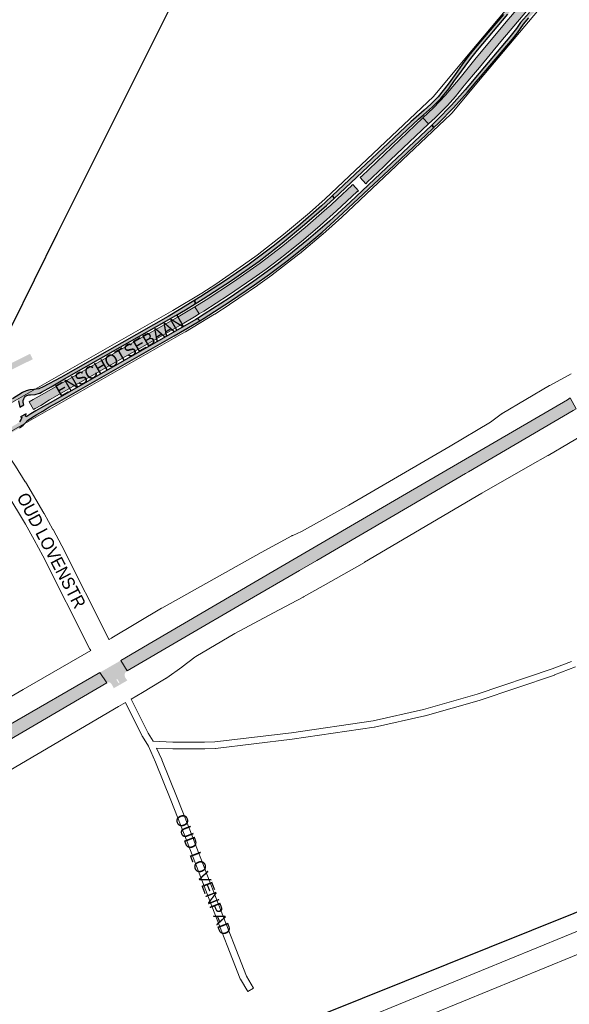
# Paper-space layout 'Layout1' of a CAD drawing. Header units: metres. Extents: x 123097 to 144122, y 392739 to 407589.
# Tile 360 of 510: x 136247 to 136581, y 397360 to 397957. Entities that reach past the tile are written whole.
import ezdxf
from ezdxf.enums import TextEntityAlignment as Align

# ---------------------------------------------------------------- set-up
doc = ezdxf.new("R2010")
doc.units = ezdxf.units.M
doc.header["$MEASUREMENT"] = 0
for name, color, linetype, lineweight in [('gs-anno-wegen algemeen tekst', 7, 'Continuous', 0), ('gs-knt-aanvullende hoofdweg', 7, 'Continuous', 0), ('gs-knt-hoofdweg', 7, 'Continuous', 0), ('gs-knt-paden', 7, 'Continuous', 0), ('gs-knt-spoorlijn', 7, 'Continuous', 30), ('gs-knt-wegen algemeen', 7, 'Continuous', 0), ('gs-symb-viaduct', 7, 'Continuous', 0), ('ir-ARC-asfalt-hoofdwegen-te inspecteren', 5, 'Continuous', 0), ('ir-ARC-fietspaden naastliggend- te inspecteren', 1, 'Continuous', 0)]:
    doc.layers.add(name, color=color, linetype=linetype, lineweight=lineweight)
doc.styles.add('Style-Arial', font='arial.ttf')

# ---------------------------------------------------------------- blocks, each defined once
blk = doc.blocks.new('gg0-viaduct_6')
at = {"layer": 'gs-symb-viaduct', "linetype": 'Continuous'}
blk.add_hatch(color=7, dxfattribs=at).paths.add_polyline_path([(-55.76, -16.89), (-58, -14), (-40, 0), (40, 0), (58, -14), (55.76, -16.89), (38.75, -3.66), (-38.75, -3.66)])

psp = doc.layouts.get("Layout1")

# ---------------------------------------------------------------- hatches: boundary and pattern name
at = {"layer": 'ir-ARC-asfalt-hoofdwegen-te inspecteren', "linetype": 'Continuous', "lineweight": 13}
for points in [[(136515.99, 397916.16), (136519.061, 397919.815), (136522.536, 397923.95), (136526.106, 397928.198), (136539.05, 397943.79), (136584.153, 397997.174), (136586.541, 398000), (136588.015, 398001.744), (136602.56, 398018.96), (136621.69, 398041.08), (136659.091, 398084.051), (136655.275, 398087.352), (136618.41, 398045.09), (136613.702, 398039.667), (136599.97, 398023.85), (136583.074, 398003.863), (136579.808, 398000), (136576.304, 397995.855), (136554.87, 397970.5), (136546.957, 397961.241), (136545.08, 397959.045), (136543.35, 397957.02), (136523.3, 397933.03), (136514.375, 397921.813), (136512.28, 397919.18), (136505.516, 397911.242), (136498.332, 397903.682), (136491.862, 397897.569), (136495.332, 397893.892), (136499.213, 397897.554), (136501.72, 397899.92), (136506.777, 397905.064), (136511.539, 397910.483)], [(136468.079, 397868.171), (136471.958, 397871.832), (136495.332, 397893.892), (136491.862, 397897.569), (136454.577, 397862.05), (136454.501, 397862.118), (136453.846, 397861.506), (136457.269, 397857.669), (136457.927, 397858.276), (136457.865, 397858.357)], [(136409.084, 397815.295), (136419.447, 397823.65), (136429.581, 397832.281), (136439.48, 397841.181), (136451.992, 397852.859), (136452.062, 397852.801), (136452.737, 397853.422), (136449.303, 397857.25), (136448.64, 397856.651), (136448.696, 397856.562), (136439.986, 397848.553), (136435.94, 397844.73), (136433.566, 397842.563), (136420.472, 397831.089), (136406.993, 397820.068), (136393.146, 397809.515), (136376.992, 397798.153), (136360.485, 397787.31), (136353.615, 397783.014), (136356.209, 397778.73), (136359.079, 397780.495), (136374.056, 397790.121), (136388.75, 397800.173), (136396.725, 397805.912), (136404.584, 397811.807)], [(136277.091, 397739.091), (136260.94, 397729.946), (136255.623, 397726.935), (136253.078, 397725.494), (136255.663, 397720.713), (136256.678, 397721.317), (136260.138, 397723.295), (136265.504, 397726.585), (136340.32, 397769.27), (136346.853, 397773.077), (136353.338, 397776.964), (136356.209, 397778.73), (136353.615, 397783.014), (136348.59, 397779.95), (136343.536, 397776.934)], [(136308.793, 397568.74), (136312.471, 397562.363), (136347.459, 397582.71), (136382.919, 397603.384), (136416.943, 397623.192), (136427.528, 397629.354), (136484.954, 397662.84), (136517.725, 397681.977), (136519.43, 397682.973), (136541.985, 397696.144), (136582.996, 397720.275), (136584.812, 397721.299), (136581.241, 397727.779), (136579.486, 397726.692), (136481.865, 397669.842), (136403.346, 397623.965), (136366.254, 397602.334), (136328.365, 397580.218)], [(136300.126, 397555.204), (136295.865, 397561.3), (136295.029, 397560.706), (136241.866, 397530.062), (136161.342, 397482.899), (136147.85, 397475.002), (136144.963, 397473.29), (136110.462, 397452.754), (136082.671, 397436.439), (136075.499, 397432.248), (136069.642, 397428.826), (136068.741, 397428.299), (136062.854, 397424.872), (136040.505, 397411.798), (136034.114, 397408.045), (136007.949, 397392.636), (135990.491, 397382.282), (135990.177, 397382.815), (135977.857, 397377.614), (135976.945, 397377.208), (135976.183, 397376.835), (135981.191, 397368.396), (135984.372, 397370.256), (135998.017, 397376.325), (136001.725, 397377.974), (136001.929, 397378.082), (136015.236, 397385.619), (136016.229, 397386.182), (136016.412, 397386.276), (136024.407, 397393.98), (136041.407, 397403.997), (136057.047, 397413.204), (136063.869, 397417.178), (136067.063, 397419.038), (136069.677, 397420.561), (136076.269, 397424.401), (136076.815, 397424.72), (136086.846, 397430.542), (136091.553, 397433.292), (136157.176, 397471.631), (136241.16, 397520.599)]]:
    psp.add_hatch(color=5, dxfattribs=at).paths.add_polyline_path(points, flags=0)
h = psp.add_hatch(color=5, dxfattribs=at)
h.paths.add_polyline_path([(136304.397, 397551.844), (136304.117, 397552.546), (136304.018, 397552.749), (136302.946, 397554.497), (136302.473, 397554.989), (136301.872, 397555.314), (136300.988, 397555.438), (136300.126, 397555.204), (136295.865, 397561.3), (136308.793, 397568.74), (136312.471, 397562.363), (136312.38, 397562.31), (136311.525, 397561.525), (136311.043, 397560.47), (136311.008, 397559.31), (136311.427, 397558.227), (136312.038, 397557.313), (136312.166, 397557.143), (136312.649, 397556.561)])
h.paths.add_polyline_path([(136307.715, 397554.864), (136307.299, 397554.98), (136306.089, 397557.034), (136306.187, 397557.464), (136306.615, 397557.358), (136307.815, 397555.284)], flags=16)
at = {"layer": 'ir-ARC-fietspaden naastliggend- te inspecteren', "linetype": 'Continuous', "lineweight": 30}
for points in [[(136689.61, 398130.832), (136688.121, 398132.152), (136686.64, 398130.48), (136614.94, 398048.15), (136577.834, 398004.249), (136574.535, 398000.345), (136574.243, 398000), (136543.452, 397963.569), (136540.704, 397960.318), (136523.43, 397939.88), (136519.65, 397935.3), (136515.62, 397929.9), (136511.405, 397923.912), (136507.18, 397917.91), (136501.2, 397910.24), (136496.61, 397905.8), (136492.53, 397902.14), (136484.53, 397895.17), (136437.005, 397850.536), (136438.015, 397848.791), (136489.13, 397896.73), (136492.31, 397899.45), (136497.661, 397904.172), (136502.678, 397909.248), (136507.54, 397915.26), (136511.12, 397920.15), (136513.003, 397922.783), (136517.45, 397929), (136520.9, 397933.62), (136524.97, 397938.56), (136543.4, 397960.371), (136545.242, 397962.551), (136576.024, 397998.978), (136576.887, 398000), (136579.976, 398003.656), (136612.614, 398042.28), (136615.997, 398046.284), (136667.219, 398105.142), (136670.447, 398108.851)], [(136498.575, 397891.745), (136497.302, 397893.226), (136472.612, 397869.928), (136469.838, 397867.311), (136447.71, 397846.43), (136435.323, 397835.047), (136422.589, 397824.054), (136409.52, 397813.462), (136406.387, 397811.02), (136404.026, 397809.205), (136389.407, 397798.547), (136374.486, 397788.317), (136359.274, 397778.524), (136355.212, 397776.013), (136356.575, 397774.604), (136359.143, 397776.183), (136374.581, 397786.06), (136389.708, 397796.406), (136398.791, 397802.878), (136407.72, 397809.561), (136410.317, 397811.567), (136420.621, 397819.816), (136430.691, 397828.35), (136440.52, 397837.16), (136471.102, 397865.915), (136474.338, 397868.958), (136497.923, 397891.133)], [(136353.668, 397787.075), (136353.834, 397784.866), (136358.672, 397787.907), (136375.747, 397799.045), (136392.52, 397810.633), (136406.484, 397821.538), (136420.127, 397832.842), (136433.437, 397844.536), (136438.015, 397848.791), (136437.005, 397850.536), (136432.75, 397846.54), (136430.344, 397844.344), (136415.931, 397831.774), (136401.041, 397819.772), (136385.698, 397808.356), (136371.602, 397798.657), (136357.262, 397789.323)], [(136248.613, 397715.892), (136248.25, 397714.944), (136247.181, 397713.283), (136245.632, 397712.058), (136230.306, 397703.273), (136232.076, 397700.698), (136243.651, 397707.39), (136244.847, 397708.045), (136246.011, 397708.756), (136247.269, 397709.602), (136248.481, 397710.513), (136249.484, 397711.393), (136250.44, 397712.323), (136252.401, 397714.402), (136257.807, 397717.723), (136261.312, 397719.876), (136264.989, 397722.135), (136270.223, 397725.114), (136340.947, 397765.374), (136348.796, 397769.93), (136356.575, 397774.604), (136355.212, 397776.013), (136354.087, 397775.325), (136310.77, 397750.44), (136267.577, 397725.812), (136260.056, 397721.539), (136257.2, 397719.922), (136254.152, 397718.092), (136251.614, 397716.461), (136251.088, 397716.437), (136250.871, 397716.917), (136251.276, 397718.1), (136247.893, 397716.367), (136248.384, 397716.328)]]:
    psp.add_hatch(color=1, dxfattribs=at).paths.add_polyline_path(points, flags=0)
at = {"layer": 'ir-ARC-fietspaden naastliggend- te inspecteren', "linetype": 'Continuous', "lineweight": 30, "extrusion": (0, 0, -1)}
for points in [[(-136685.28, 398111.25), (-136682.29, 398107.31), (-136679.23, 398103.52), (-136677.342, 398101.319), (-136675.025, 398098.618), (-136669.7, 398092.41), (-136611.11, 398024.99), (-136589.869, 398000), (-136589.344, 397999.382), (-136587.132, 397996.78), (-136562.73, 397968.07), (-136556.48, 397961.52), (-136551.02, 397955.37), (-136548.53, 397951.66), (-136544.55, 397946.63), (-136523.795, 397922.048), (-136521.876, 397919.775), (-136517.54, 397914.64), (-136509.259, 397905.278), (-136500.562, 397896.302), (-136499.96, 397895.734), (-136497.302, 397893.226), (-136498.575, 397891.745), (-136501.354, 397894.402), (-136510.393, 397903.61), (-136518.97, 397913.25), (-136524.15, 397919.381), (-136526.772, 397922.484), (-136546.1, 397945.36), (-136549.16, 397949.16), (-136552.84, 397954.46), (-136556, 397958.13), (-136560.57, 397962.82), (-136565.61, 397968.32), (-136589.084, 397995.972), (-136592.503, 398000), (-136611.17, 398021.99), (-136625.02, 398038.05), (-136676.67, 398097.38), (-136679.242, 398100.454), (-136683.02, 398104.97), (-136685.96, 398108.771), (-136688.8, 398112.81), (-136691.07, 398116.24), (-136693.424, 398119.231), (-136693.567, 398119.408), (-136692.009, 398120.57), (-136691.98, 398120.591), (-136686.125, 398112.232)], [(-136235.9, 397720.227), (-136233.625, 397717.612), (-136230.904, 397715.465), (-136225.608, 397712.329), (-136223.949, 397711.548), (-136222.81, 397711.14), (-136221.612, 397710.968), (-136221.133, 397709.479), (-136222.938, 397709.532), (-136224.654, 397710.094), (-136226.714, 397711.19), (-136231.355, 397713.849), (-136232.213, 397714.384), (-136233.829, 397715.572), (-136234.576, 397716.228), (-136235.42, 397717.093), (-136237.038, 397719.013), (-136238.388, 397720.875), (-136240.035, 397722.79), (-136241.941, 397724.446), (-136245.228, 397726.732), (-136245.826, 397726.884), (-136246.402, 397726.662), (-136246.743, 397726.147), (-136247.377, 397722.266), (-136249.907, 397723.698), (-136249.565, 397724.968), (-136249.551, 397726.284), (-136249.784, 397727.266), (-136250.271, 397728.15), (-136250.921, 397728.843), (-136251.734, 397729.334), (-136252.83, 397729.673), (-136253.976, 397729.725), (-136256.775, 397729.889), (-136259.454, 397730.718), (-136259.485, 397730.733), (-136260.606, 397731.256), (-136266.365, 397734.459), (-136274.543, 397739.299), (-136342.07, 397777.68), (-136347.968, 397781.247), (-136353.834, 397784.866), (-136353.668, 397787.075), (-136345.161, 397781.843), (-136337.457, 397777.264), (-136272.266, 397740.25), (-136261.698, 397734.502), (-136258.931, 397733.422), (-136256.009, 397732.89), (-136253.567, 397732.721), (-136251.198, 397732.105), (-136248.983, 397731.064), (-136243.055, 397727.264), (-136239.859, 397724.851), (-136237.111, 397721.937)]]:
    psp.add_hatch(color=1, dxfattribs=at).paths.add_polyline_path(points, flags=0)

# ---------------------------------------------------------------- linework, layer by layer
at = {"layer": 'gs-knt-aanvullende hoofdweg', "color": 7, "linetype": 'Continuous', "flags": 128}
for points in [[(136223.47, 397714.211), (136245.375, 397726.71), (136340.192, 397780.812), (136357.717, 397791.372), (136366.223, 397796.841), (136383.09, 397808.391), (136391.265, 397814.344), (136407.403, 397826.83), (136423.04, 397839.926), (136432.557, 397848.421), (136498.188, 397910.453), (136517.217, 397933.336), (136517.245, 397933.37), (136584.489, 398013.27)], [(136595.946, 398003.557), (136528.751, 397923.715), (136509.448, 397900.503), (136509.252, 397900.276), (136509.183, 397900.203), (136509.15, 397900.166), (136509.118, 397900.133), (136509.047, 397900.058), (136508.833, 397899.847), (136442.797, 397837.432), (136442.639, 397837.287), (136432.954, 397828.642), (136432.775, 397828.488), (136416.936, 397815.222), (136416.71, 397815.039), (136400.369, 397802.397), (136400.195, 397802.266), (136391.844, 397796.185), (136391.666, 397796.06), (136374.619, 397784.387), (136374.438, 397784.266), (136365.749, 397778.679), (136365.563, 397778.564), (136347.867, 397767.901), (136347.713, 397767.81), (136252.819, 397713.664), (136233.757, 397702.788)]]:
    psp.add_lwpolyline(points, dxfattribs=at)
at = {"layer": 'gs-knt-hoofdweg', "color": 7, "linetype": 'Continuous', "flags": 128}
for points in [[(136301.645, 397581.428), (136302.992, 397582.28), (136303.161, 397582.384), (136333.456, 397600.286), (136333.591, 397600.363), (136393.835, 397634.052), (136393.889, 397634.082), (136412.377, 397644.192), (136412.639, 397644.328), (136412.908, 397644.452), (136418.233, 397646.763), (136446.99, 397662.879), (136508.338, 397698.644), (136532.794, 397713.096), (136539.29, 397717.942), (136539.479, 397718.078), (136539.673, 397718.207), (136539.871, 397718.329), (136568.524, 397735.26), (136568.748, 397735.386), (136581.764, 397742.399)], [(136604.717, 397714.801), (136567.729, 397693.001), (136567.664, 397692.963), (136556.849, 397686.754), (136527.678, 397670.006), (136456.505, 397628.168), (136456.42, 397628.119), (136431.432, 397613.933), (136419.48, 397607.148), (136419.3, 397607.049), (136401.195, 397597.514), (136377.755, 397584.963), (136354.082, 397571.009), (136353.542, 397570.6), (136345.882, 397564.795), (136345.743, 397564.692), (136336.656, 397558.177), (136336.419, 397558.015), (136336.175, 397557.863), (136333.22, 397556.118), (136321.768, 397549.349), (136314.963, 397545.25)], [(136202.432, 397523.887), (136249.463, 397551.015), (136290.504, 397574.688)], [(136311.477, 397543.231), (136307.322, 397540.869), (136234.494, 397498.043), (136234.479, 397498.034), (136162.818, 397456.157), (136162.793, 397456.143), (136134.052, 397439.515), (136134.048, 397439.512), (136134.045, 397439.511), (136130.635, 397437.521)]]:
    psp.add_lwpolyline(points, dxfattribs=at)
at = {"layer": 'gs-knt-paden', "color": 7, "linetype": 'Continuous', "flags": 128}
for points in [[(136314.963, 397545.25), (136325.225, 397524.63), (136328.314, 397519.66), (136340.267, 397519.201), (136359.413, 397519.069), (136365.641, 397519.337), (136412.088, 397524.871), (136461.747, 397532.13), (136492.194, 397538.944), (136524.823, 397548.218), (136570.326, 397563.648), (136581.873, 397568.039)], [(136584.444, 397564.715), (136571.72, 397559.877), (136571.652, 397559.852), (136526.066, 397544.394), (136526.019, 397544.379), (136525.971, 397544.365), (136493.238, 397535.062), (136493.183, 397535.047), (136493.128, 397535.034), (136462.551, 397528.191), (136462.477, 397528.175), (136462.403, 397528.163), (136412.643, 397520.889), (136412.594, 397520.883), (136412.59, 397520.882), (136412.586, 397520.882)]]:
    psp.add_lwpolyline(points, dxfattribs=at)
psp.add_lwpolyline([(136412.586, 397520.882), (136366.041, 397515.336), (136365.965, 397515.329), (136365.889, 397515.324), (136359.535, 397515.051), (136359.485, 397515.049), (136359.435, 397515.049), (136340.208, 397515.181), (136340.145, 397515.183), (136330.331, 397515.559), (136333.459, 397508.593), (136333.487, 397508.526), (136342.844, 397485.487), (136342.854, 397485.463), (136352.702, 397460.264), (136352.707, 397460.25), (136367.621, 397421.277), (136384.803, 397377.35), (136389.094, 397370.042, -0.3908286), (136389.091, 397370.029), (136385.641, 397368.003, -0.3908317), (136385.628, 397368.006), (136381.256, 397375.452), (136381.217, 397375.522), (136381.181, 397375.592), (136381.148, 397375.664), (136381.117, 397375.738), (136363.874, 397419.82), (136363.869, 397419.834), (136348.955, 397458.807), (136339.115, 397483.987), (136329.776, 397506.98), (136325.392, 397516.746), (136321.761, 397522.589), (136321.713, 397522.671), (136321.669, 397522.754), (136311.477, 397543.231)], format="xyb", dxfattribs=at)
at = {"layer": 'gs-knt-spoorlijn', "color": 7, "linetype": 'Continuous', "flags": 128}
for points in [[(135610.086, 397035.04), (135644.928, 397048.907), (135691.383, 397067.397), (135736.047, 397085.174), (135766.354, 397096.996), (135798.307, 397111.216), (135814.221, 397119.732), (135835.743, 397132.356), (135869.932, 397155.451), (135894.224, 397174.476), (135933.607, 397210.082), (135962.521, 397241.857), (135969.121, 397250.186), (135979.018, 397262.738), (135995.759, 397288.147), (136010.917, 397311.118), (136025.717, 397336.495), (136071.723, 397428.52), (136146.641, 397579.04), (136214.313, 397714.611), (136270.394, 397827.595), (136344.81, 397977.061)], [(134986.283, 396848.094), (135586.8, 397027.306), (135733.58, 397076.219), (135790.701, 397097.302), (136787.994, 397497.452)]]:
    psp.add_lwpolyline(points, dxfattribs=at)
at = {"layer": 'gs-knt-wegen algemeen', "color": 7, "linetype": 'Continuous', "flags": 128}
for points in [[(136233.757, 397702.788), (136238.577, 397695.809), (136238.659, 397695.687), (136244.73, 397686.46), (136244.794, 397686.361), (136250.697, 397677.025), (136250.79, 397676.874), (136262.083, 397657.889), (136262.171, 397657.736), (136267.558, 397648.094), (136267.615, 397647.991), (136272.827, 397638.252), (136272.894, 397638.123), (136301.515, 397581.65), (136301.645, 397581.428)], [(136290.504, 397574.688), (136290.177, 397575.247), (136290.081, 397575.417), (136289.99, 397575.59), (136261.313, 397632.172), (136256.163, 397641.795), (136250.848, 397651.309), (136239.645, 397670.142), (136233.821, 397679.353), (136227.823, 397688.469), (136223.104, 397695.301), (136221.876, 397697.078), (136220.569, 397698.97)], [(136082.179, 397202.976), (136082.26, 397202.994), (136082.559, 397203.05), (136082.861, 397203.093), (136083.164, 397203.121), (136083.469, 397203.135), (136085.304, 397203.177), (136088.816, 397203.727), (136091.936, 397204.769), (136207.107, 397252.294), (136207.162, 397252.316), (136399.597, 397329.651), (136399.804, 397329.73), (136426.741, 397339.499), (136862.857, 397518.056), (136862.882, 397518.066), (136930.326, 397545.36)], [(136935.21, 397533.292), (136867.778, 397506.001), (136431.551, 397327.399), (136431.305, 397327.304), (136406.444, 397318.288)]]:
    psp.add_lwpolyline(points, dxfattribs=at)
at = {"layer": 'ir-ARC-asfalt-hoofdwegen-te inspecteren', "color": 5, "linetype": 'Continuous', "lineweight": 13}
for points in [[(136583.074, 398003.863), (136579.808, 398000), (136576.304, 397995.855), (136554.87, 397970.5), (136546.957, 397961.241), (136545.08, 397959.045), (136543.35, 397957.02), (136523.3, 397933.03), (136514.375, 397921.813), (136512.28, 397919.18), (136505.516, 397911.242), (136498.332, 397903.682), (136491.862, 397897.569), (136495.332, 397893.892), (136499.213, 397897.554), (136501.72, 397899.92), (136506.777, 397905.064), (136511.539, 397910.483), (136515.99, 397916.16), (136519.061, 397919.815), (136522.536, 397923.95), (136526.106, 397928.198), (136539.05, 397943.79), (136584.153, 397997.174)], [(136241.16, 397520.599), (136300.126, 397555.204), (136295.865, 397561.3), (136295.029, 397560.706), (136241.866, 397530.062)]]:
    psp.add_lwpolyline(points, dxfattribs=at)
for points in [[(136468.079, 397868.171), (136471.958, 397871.832), (136495.332, 397893.892), (136491.862, 397897.569), (136454.577, 397862.05), (136454.501, 397862.118), (136453.846, 397861.506), (136457.269, 397857.669), (136457.927, 397858.276), (136457.865, 397858.357)], [(136409.084, 397815.295), (136419.447, 397823.65), (136429.581, 397832.281), (136439.48, 397841.181), (136451.992, 397852.859), (136452.062, 397852.801), (136452.737, 397853.422), (136449.303, 397857.25), (136448.64, 397856.651), (136448.696, 397856.562), (136439.986, 397848.553), (136435.94, 397844.73), (136433.566, 397842.563), (136420.472, 397831.089), (136406.993, 397820.068), (136393.146, 397809.515), (136376.992, 397798.153), (136360.485, 397787.31), (136353.615, 397783.014), (136356.209, 397778.73), (136359.079, 397780.495), (136374.056, 397790.121), (136388.75, 397800.173), (136396.725, 397805.912), (136404.584, 397811.807)], [(136277.091, 397739.091), (136260.94, 397729.946), (136255.623, 397726.935), (136253.078, 397725.494), (136255.663, 397720.713), (136256.678, 397721.317), (136260.138, 397723.295), (136265.504, 397726.585), (136340.32, 397769.27), (136346.853, 397773.077), (136353.338, 397776.964), (136356.209, 397778.73), (136353.615, 397783.014), (136348.59, 397779.95), (136343.536, 397776.934)]]:
    psp.add_lwpolyline(points, close=True, dxfattribs=at)
at = {"layer": 'ir-ARC-asfalt-hoofdwegen-te inspecteren', "color": 5, "linetype": 'Continuous', "lineweight": 13, "flags": 128}
psp.add_lwpolyline([(136308.793, 397568.74), (136312.471, 397562.363), (136347.459, 397582.71), (136382.919, 397603.384), (136416.943, 397623.192), (136427.528, 397629.354), (136484.954, 397662.84), (136517.725, 397681.977), (136519.43, 397682.973), (136541.985, 397696.144), (136582.996, 397720.275), (136584.812, 397721.299), (136581.241, 397727.779), (136579.486, 397726.692), (136481.865, 397669.842), (136403.346, 397623.965), (136366.254, 397602.334), (136328.365, 397580.218)], close=True, dxfattribs=at)
at = {"layer": 'ir-ARC-fietspaden naastliggend- te inspecteren', "color": 1, "linetype": 'Continuous', "lineweight": 30}
for points in [[(136540.704, 397960.318), (136523.43, 397939.88), (136519.65, 397935.3), (136515.62, 397929.9), (136511.405, 397923.912), (136507.18, 397917.91), (136501.2, 397910.24), (136496.61, 397905.8), (136492.53, 397902.14), (136484.53, 397895.17), (136437.005, 397850.536), (136438.015, 397848.791), (136489.13, 397896.73), (136492.31, 397899.45), (136497.661, 397904.172), (136502.678, 397909.248), (136507.54, 397915.26), (136511.12, 397920.15), (136513.003, 397922.783), (136517.45, 397929), (136520.9, 397933.62), (136524.97, 397938.56), (136543.4, 397960.371)], [(136556.48, 397961.52), (136551.02, 397955.37), (136548.53, 397951.66), (136544.55, 397946.63), (136523.795, 397922.048), (136521.876, 397919.775), (136517.54, 397914.64), (136509.259, 397905.278), (136500.562, 397896.302), (136499.96, 397895.734), (136497.302, 397893.226), (136498.575, 397891.745), (136501.354, 397894.402), (136510.393, 397903.61), (136518.97, 397913.25), (136524.15, 397919.381), (136526.772, 397922.484), (136546.1, 397945.36), (136549.16, 397949.16), (136552.84, 397954.46), (136556, 397958.13)], [(136246.743, 397726.147), (136247.377, 397722.266), (136249.907, 397723.698), (136249.565, 397724.968), (136249.551, 397726.284), (136249.784, 397727.266), (136250.271, 397728.15), (136250.921, 397728.843), (136251.734, 397729.334), (136252.83, 397729.673), (136253.976, 397729.725), (136256.775, 397729.889), (136259.454, 397730.718), (136259.485, 397730.733), (136260.606, 397731.256), (136266.365, 397734.459), (136274.543, 397739.299), (136342.07, 397777.68), (136347.968, 397781.247), (136353.834, 397784.866), (136353.668, 397787.075), (136345.161, 397781.843), (136337.457, 397777.264), (136272.266, 397740.25), (136261.698, 397734.502), (136258.931, 397733.422), (136256.009, 397732.89), (136253.567, 397732.721), (136251.198, 397732.105), (136248.983, 397731.064), (136243.055, 397727.264)], [(136247.269, 397709.602), (136248.481, 397710.513), (136249.484, 397711.393), (136250.44, 397712.323), (136252.401, 397714.402), (136257.807, 397717.723), (136261.312, 397719.876), (136264.989, 397722.135), (136270.223, 397725.114), (136340.947, 397765.374), (136348.796, 397769.93), (136356.575, 397774.604), (136355.212, 397776.013), (136354.087, 397775.325), (136310.77, 397750.44), (136267.577, 397725.812), (136260.056, 397721.539), (136257.2, 397719.922), (136254.152, 397718.092), (136251.614, 397716.461), (136251.088, 397716.437), (136250.871, 397716.917), (136251.276, 397718.1), (136247.893, 397716.367), (136248.384, 397716.328), (136248.613, 397715.892), (136248.25, 397714.944), (136247.181, 397713.283)]]:
    psp.add_lwpolyline(points, dxfattribs=at)
for points in [[(136498.575, 397891.745), (136497.302, 397893.226), (136472.612, 397869.928), (136469.838, 397867.311), (136447.71, 397846.43), (136435.323, 397835.047), (136422.589, 397824.054), (136409.52, 397813.462), (136406.387, 397811.02), (136404.026, 397809.205), (136389.407, 397798.547), (136374.486, 397788.317), (136359.274, 397778.524), (136355.212, 397776.013), (136356.575, 397774.604), (136359.143, 397776.183), (136374.581, 397786.06), (136389.708, 397796.406), (136398.791, 397802.878), (136407.72, 397809.561), (136410.317, 397811.567), (136420.621, 397819.816), (136430.691, 397828.35), (136440.52, 397837.16), (136471.102, 397865.915), (136474.338, 397868.958), (136497.923, 397891.133)], [(136353.668, 397787.075), (136353.834, 397784.866), (136358.672, 397787.907), (136375.747, 397799.045), (136392.52, 397810.633), (136406.484, 397821.538), (136420.127, 397832.842), (136433.437, 397844.536), (136438.015, 397848.791), (136437.005, 397850.536), (136432.75, 397846.54), (136430.344, 397844.344), (136415.931, 397831.774), (136401.041, 397819.772), (136385.698, 397808.356), (136371.602, 397798.657), (136357.262, 397789.323)]]:
    psp.add_lwpolyline(points, close=True, dxfattribs=at)

# ---------------------------------------------------------------- block references
at = {"layer": 'gs-symb-viaduct', "color": 7, "linetype": 'Continuous', "rotation": 64.17320725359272}
psp.add_blockref('gg0-viaduct_6', (136215.782, 397708.426), dxfattribs=at)

# ---------------------------------------------------------------- texts
at = {"layer": 'gs-anno-wegen algemeen tekst', "color": 7, "style": 'Style-Arial', "width": 0.909091}
for s, rotation, p in [('ENSCHOTSEBAAN', 29.846139, (136307.916, 397753.207)), ('OUD LOVENSTR', 297.5541, (136266.604, 397635.323))]:
    psp.add_text(s, height=7.7, rotation=rotation, dxfattribs=at).set_placement(p, align=Align.MIDDLE_CENTER)
at = {"layer": 'gs-anno-wegen algemeen tekst', "color": 7, "style": 'Style-Arial'}
psp.add_text('OUD LOVENPAD', height=7, rotation=291.214469, dxfattribs=at).set_placement((136358.655, 397438.861), align=Align.MIDDLE_CENTER)

doc.saveas('drawing.dxf')
